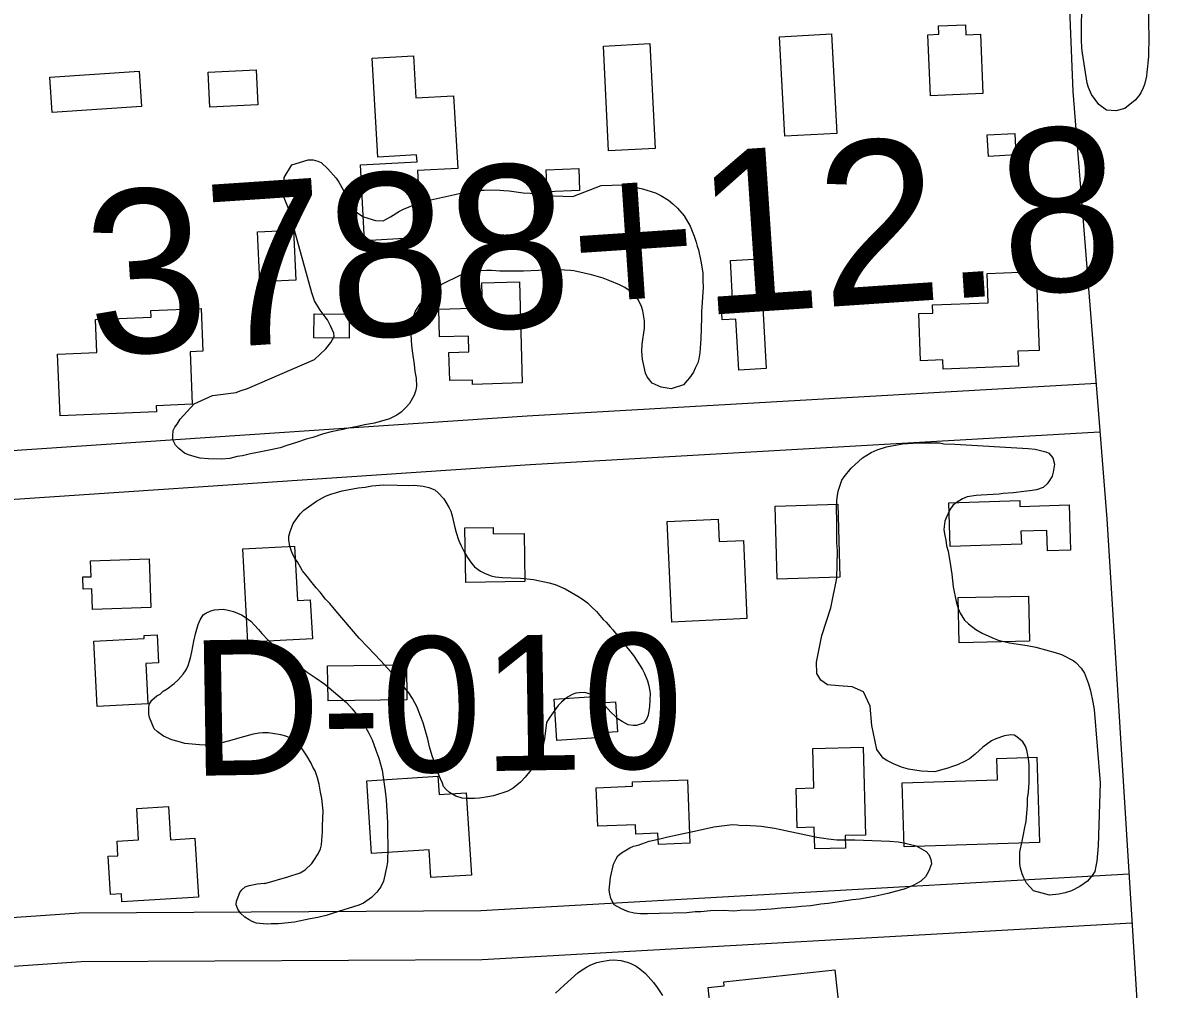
# Model space of a CAD drawing. Extents: x 3297716 to 3335574, y 688621 to 713991.
# Drawn here: x 3321234 to 3321928, y 708530 to 709123 of the extents above; entities that cross this region are included whole.
import ezdxf

# ---------------------------------------------------------------- set-up
doc = ezdxf.new("R2010")
doc.units = 0
for name, color, linetype in [('V-BLDG-OTLN', 7, 'Continuous'), ('V-RIVR-RANG-IDEN', 7, 'Continuous'), ('V-ROAD-CNTR', 7, 'Continuous'), ('V-SITE-VEGE', 7, 'Continuous'), ('V-SURV-IDEN', 7, 'Continuous')]:
    doc.layers.add(name, color=color, linetype=linetype)

msp = doc.modelspace()

# ---------------------------------------------------------------- linework, layer by layer
at = {"layer": 'V-BLDG-OTLN'}
for points in [[(3321822.67, 709079.54), (3321790.57, 709078.18), (3321788.99, 709115.6), (3321795.78, 709115.89), (3321795.56, 709120.98), (3321811.98, 709121.68), (3321812.23, 709115.65), (3321821.13, 709116.02)], [(3321701.34, 709053.35), (3321697.98, 709114.42), (3321729.86, 709116.17), (3321733.22, 709055.11)], [(3321593.31, 709044.5), (3321590.07, 709108.71), (3321618.6, 709110.15), (3321621.84, 709045.94)], [(3321451.85, 709040.65), (3321448.47, 709101.19), (3321473.64, 709102.6), (3321475.07, 709076.85), (3321498.32, 709078.15), (3321500.8, 709033.72), (3321476.11, 709032.34), (3321478.4, 708991.31), (3321443.76, 708989.38), (3321441.17, 709035.8), (3321475.89, 709037.73), (3321475.65, 709041.98)], [(3321307.05, 709071.6), (3321252.28, 709068), (3321250.86, 709089.65), (3321305.63, 709093.25)], [(3321347.8, 709092.58), (3321377.28, 709094.04), (3321378.33, 709072.69), (3321348.86, 709071.23)], [(3321825.34, 709054.22), (3321842.19, 709055.13), (3321842.9, 709041.95), (3321826.05, 709041.04)], [(3321555.03, 709032.89), (3321575.02, 709033.67), (3321575.55, 709020.17), (3321555.56, 709019.39)], [(3321379.49, 708964.2), (3321378.07, 708994.72), (3321400.26, 708995.76), (3321401.68, 708965.23)], [(3321686.29, 708978.31), (3321689.92, 708910.93), (3321673.04, 708910.02), (3321671.35, 708941.3), (3321662.94, 708940.84), (3321662.47, 708949.48), (3321669.42, 708949.86), (3321667.94, 708977.32)], [(3321791.79, 708950.07), (3321825.98, 708951.34), (3321825.31, 708969.32), (3321855.36, 708970.44), (3321857.16, 708922.04), (3321844.17, 708921.56), (3321844.51, 708912.43), (3321798.37, 708910.71), (3321798.16, 708916.31), (3321784.52, 708915.8), (3321783.45, 708944.72), (3321791.97, 708945.04)], [(3321538.65, 708964.2), (3321540.39, 708902.15), (3321509.92, 708901.29), (3321509.85, 708903.98), (3321495.93, 708903.59), (3321495.44, 708920.91), (3321507.68, 708921.25), (3321507.4, 708930.95), (3321489.69, 708930.45), (3321489.21, 708947.42), (3321516.1, 708948.18), (3321515.67, 708963.55)], [(3321336.81, 708921.24), (3321338.17, 708889.15), (3321316, 708888.21), (3321316.15, 708884.56), (3321257.1, 708882.07), (3321255.5, 708919.76), (3321279.68, 708920.78), (3321278.82, 708941.02), (3321312.85, 708942.46), (3321312.68, 708946.59), (3321343.59, 708947.9), (3321344.7, 708921.58)], [(3321412.83, 708944.63), (3321434.33, 708944.43), (3321434.2, 708929.66), (3321412.69, 708929.86)], [(3321735.07, 708783.08), (3321696.68, 708781.97), (3321695.39, 708826.66), (3321733.78, 708827.77)], [(3321846.27, 708803.35), (3321802.62, 708801.93), (3321801.75, 708828.68), (3321845.28, 708830.09), (3321845.4, 708826.48), (3321875.48, 708827.46), (3321876.38, 708799.71), (3321862.31, 708799.25), (3321861.9, 708811.74), (3321846.02, 708811.22)], [(3321522.55, 708809.6), (3321541.47, 708809.9), (3321541.94, 708780.5), (3321505.72, 708779.93), (3321505.19, 708813.28), (3321522.49, 708813.56)], [(3321632.08, 708755.64), (3321629.26, 708817.21), (3321660.47, 708818.64), (3321661.1, 708804.94), (3321675.93, 708805.62), (3321678.11, 708757.74)], [(3321411.72, 708745.4), (3321372.24, 708743.28), (3321369.18, 708800.51), (3321400.81, 708802.2), (3321402.6, 708768.77), (3321410.45, 708769.19)], [(3321312.68, 708764.55), (3321276.91, 708763.34), (3321276.48, 708776.02), (3321271.21, 708775.84), (3321270.96, 708783.24), (3321276.12, 708783.41), (3321275.79, 708793.2), (3321311.67, 708794.41)], [(3321851.27, 708743.8), (3321808.16, 708742.88), (3321807.57, 708770.65), (3321850.68, 708771.57)], [(3321279.81, 708703.87), (3321277.72, 708743.88), (3321308.75, 708745.5), (3321308.65, 708747.36), (3321316.63, 708747.78), (3321317.53, 708730.55), (3321309.68, 708730.14), (3321310.97, 708705.5)], [(3321421.04, 708728.74), (3321469.4, 708729.45), (3321469.71, 708708.01), (3321421.36, 708707.3)], [(3321585.89, 708684.7), (3321561.66, 708683.04), (3321559.92, 708708.27), (3321584.5, 708709.96), (3321584.79, 708705.83), (3321597.46, 708706.7), (3321598.72, 708688.34), (3321585.7, 708687.44)], [(3321719.01, 708653.96), (3321718.4, 708678.15), (3321749.3, 708678.94), (3321750.68, 708625.05), (3321738.25, 708624.73), (3321738.44, 708617.08), (3321719.71, 708616.6), (3321719.37, 708629.8), (3321708.77, 708629.53), (3321708.16, 708653.68)], [(3321773.24, 708657.06), (3321831.62, 708658.95), (3321831.2, 708671.95), (3321855.73, 708672.75), (3321857.42, 708620.53), (3321774.51, 708617.85)], [(3321483.28, 708615.97), (3321448, 708613.69), (3321445.11, 708658.38), (3321488.65, 708661.19), (3321489.38, 708649.82), (3321505.92, 708650.88), (3321509.17, 708600.56), (3321484.38, 708598.95)], [(3321607.92, 708657.57), (3321641.59, 708658.86), (3321643.08, 708620.09), (3321623.81, 708619.35), (3321623.54, 708626.16), (3321609.96, 708625.64), (3321609.74, 708631.33), (3321586.66, 708630.44), (3321585.75, 708654.07), (3321608.02, 708654.93)], [(3321341.88, 708586.9), (3321295.02, 708584.03), (3321294.72, 708588.98), (3321288.1, 708588.58), (3321286.67, 708612.04), (3321292.58, 708612.4), (3321292.03, 708621.36), (3321305.23, 708622.17), (3321304.06, 708641.29), (3321323.47, 708642.48), (3321324.71, 708622.18), (3321339.67, 708623.09)], [(3321663.93, 708535.16), (3321731.98, 708542.45), (3321737.18, 708493.85), (3321718.08, 708491.81), (3321718.95, 708483.69), (3321706.23, 708482.33), (3321705.38, 708490.25), (3321694.11, 708489.05), (3321694.81, 708482.47), (3321682.83, 708481.19), (3321680.52, 708502.76), (3321686.3, 708503.38), (3321685.52, 708510.67), (3321665.49, 708508.52), (3321664.8, 708514.97), (3321656.19, 708514.04), (3321654.31, 708531.61), (3321664.2, 708532.68)]]:
    msp.add_lwpolyline(points, close=True, dxfattribs=at)
at = {"layer": 'V-ROAD-CNTR'}
for points in [[(3321969.12, 710116.18), (3321956.09, 710026.33), (3321926, 709904.95), (3321899.27, 709789.3), (3321886.9, 709709.97), (3321878.52, 709586.55), (3321868.16, 709529.46), (3321868.54, 709427.98), (3321868.49, 709313.63), (3321877.76, 709080.91), (3321898.65, 708818.81), (3321918.43, 708500.72), (3321958.29, 707976), (3321968.21, 707865.35), (3321974.32, 707797.52), (3321983.81, 707756.8), (3321668.52, 707736.41), (3321277.9, 707723.68)], [(3321892.37, 708901.86), (3321543.35, 708881.86), (3321112.13, 708852.89), (3320747.8, 708838.33), (3320583.57, 708827.51)], [(3321894.08, 708871.91), (3321545.21, 708851.91), (3321113.74, 708822.93), (3320749.38, 708808.37), (3320585.23, 708797.56)], [(3321912.28, 708600.98), (3321514.95, 708578.62), (3321268.91, 708577.25), (3320863.23, 708549.21), (3320599.84, 708534.02)], [(3321913.97, 708571.03), (3321515.88, 708548.62), (3321270.03, 708547.25), (3320865.13, 708519.27), (3320601.5, 708504.07)]]:
    msp.add_lwpolyline(points, dxfattribs=at)
at = {"layer": 'V-SITE-VEGE'}
for points in [[(3321924.08, 709136.59), (3321924.14, 709122.13), (3321924.35, 709114.76), (3321924.24, 709102.43), (3321923.7, 709098.21), (3321923.61, 709096.1), (3321923.23, 709092.62), (3321922.89, 709090.27), (3321921.69, 709085.08), (3321920.86, 709082.99), (3321919.5, 709080.06), (3321918.17, 709078.11), (3321916.07, 709075.45), (3321909.64, 709070.34), (3321904.1, 709068.94), (3321898.39, 709069.41), (3321893.66, 709072.84), (3321889.29, 709078.99), (3321887.46, 709083.3), (3321886.69, 709085.83), (3321883.68, 709104.27), (3321883.3, 709107.4), (3321883.14, 709112.77), (3321883.12, 709121.86), (3321883.43, 709129.7)], [(3321377.1, 708859.24), (3321373.73, 708858.7), (3321369, 708857.55), (3321365.63, 708857.01), (3321361.11, 708855.85), (3321355.96, 708855.38), (3321348.16, 708855.69), (3321343.04, 708856.11), (3321339.94, 708856.91), (3321335.75, 708858.19), (3321333.33, 708859.17), (3321329.87, 708861.99), (3321327.94, 708864.08), (3321326.28, 708867.27), (3321326.15, 708869.73), (3321326.5, 708873.06), (3321327.48, 708875.03), (3321328.89, 708876.99), (3321330.8, 708880.04), (3321339.2, 708889.31), (3321350.57, 708894.45), (3321364.94, 708896.34), (3321367.43, 708897.36), (3321371.95, 708898.75), (3321413.07, 708916.56), (3321420.02, 708922.99), (3321423.08, 708926.89), (3321425.01, 708930.61), (3321424.86, 708932.63), (3321422.81, 708937.17), (3321420.94, 708940.82), (3321419.68, 708942.66), (3321416.49, 708946.8), (3321413.14, 708952.51), (3321411.33, 708957.5), (3321397.05, 709009.19), (3321393.79, 709017.14), (3321394.44, 709028.05), (3321399.21, 709035.91), (3321409.15, 709038.87), (3321412.29, 709038.97), (3321415.16, 709038.18), (3321417.13, 709037.21), (3321421.23, 709033.48), (3321426.36, 709027.7), (3321428.05, 709025.18), (3321430.55, 709020.61), (3321432.82, 709015.83), (3321437.43, 709008.06), (3321439.58, 709006.19), (3321443.07, 709004.04), (3321450.35, 709001.75), (3321455.03, 709001.56), (3321459.6, 709004.06), (3321465.09, 709007.42), (3321467.59, 709008.66), (3321472.13, 709010.49), (3321474.86, 709011.72), (3321477.35, 709012.52), (3321482.55, 709014.1), (3321498.99, 709017.7), (3321502.59, 709018.45), (3321504.84, 709018.81), (3321507.32, 709019.39), (3321513.6, 709020.26), (3321516.96, 709020.35), (3321521.21, 709020.63), (3321526.56, 709020.42), (3321529, 709020.1), (3321532.35, 709019.97), (3321541.01, 709018.74), (3321545.25, 709018.57), (3321548.12, 709017.79), (3321550.8, 709017.68), (3321553.68, 709017.12), (3321571.29, 709016.43), (3321588.75, 709023.11)], [(3321588.75, 709023.11), (3321602.17, 709023.71), (3321607.93, 709022.59), (3321614.13, 709021.23), (3321622.07, 709018.68), (3321625.35, 709016.99), (3321629.93, 709014.13), (3321632.75, 709012.01), (3321635.54, 709009.22), (3321639.6, 709004.6), (3321643.37, 708998.2), (3321645.81, 708992.07), (3321647.01, 708988.45), (3321647.58, 708985.97), (3321648.39, 708983.71), (3321649.9, 708976.72), (3321650.97, 708969.76), (3321651.1, 708967.52), (3321651.01, 708965.07), (3321651.28, 708960.59), (3321650.25, 708945.67), (3321650.33, 708942.1), (3321649.82, 708929.16), (3321649.27, 708920.7), (3321648.67, 708916.93), (3321647.91, 708914.5), (3321646.44, 708911.21), (3321645.23, 708908.8), (3321642.86, 708905.32), (3321641.45, 708903.59), (3321639.12, 708901), (3321631.66, 708898.61), (3321625.44, 708899.53), (3321619.95, 708901.97), (3321616.98, 708905.89), (3321615.95, 708908.16), (3321614.8, 708912.9), (3321614.04, 708916.5), (3321613.58, 708921.65), (3321613.96, 708925.88), (3321615.24, 708935.66), (3321615.2, 708940.35), (3321614.32, 708946.41), (3321613.54, 708949.12), (3321611.68, 708952.99), (3321610.2, 708955.06), (3321607.19, 708958.08), (3321603.27, 708960.69), (3321599.99, 708962.38), (3321594.06, 708964.85), (3321589.87, 708966.35), (3321582.81, 708968.41), (3321578.38, 708969.48), (3321571.96, 708970.85), (3321569.96, 708971.15), (3321559.04, 708971.8), (3321550.31, 708971.03), (3321541.14, 708970.72), (3321526.62, 708970.62), (3321521.5, 708971.04), (3321518.38, 708971.17), (3321513.9, 708970.89), (3321510.98, 708970.56), (3321505.79, 708969.2), (3321502.18, 708968), (3321491.25, 708962.63), (3321486.9, 708959.89), (3321481.12, 708954.98), (3321477.13, 708950.01), (3321474.98, 708946.52), (3321473.5, 708942.78), (3321472.35, 708936.35), (3321472.18, 708931.89), (3321472.58, 708925.17), (3321473.07, 708920.46), (3321474.14, 708913.5), (3321474.64, 708909.23), (3321475.37, 708905.19), (3321475.63, 708900.27), (3321475.08, 708897.83), (3321474.07, 708894.74), (3321473.1, 708892.77), (3321471.18, 708889.5), (3321469.31, 708887.34), (3321466.07, 708884.34), (3321463.54, 708882.43), (3321458.98, 708880.15), (3321449.73, 708877.61), (3321443.66, 708876.51), (3321439.37, 708875.56), (3321432.62, 708874.26), (3321430.37, 708873.68), (3321423.16, 708872.18), (3321418.65, 708871.01), (3321412.09, 708868.81), (3321408.02, 708867.63), (3321401.92, 708865.64), (3321396.04, 708863.86), (3321391.97, 708862.46), (3321386.33, 708861.12), (3321377.1, 708859.24)], [(3321853.69, 708590.77), (3321851.58, 708593.06), (3321849.47, 708595.55), (3321847.61, 708599.22), (3321846.69, 708601.27), (3321845.82, 708604.71), (3321845.33, 708607.53), (3321845.29, 708611.74), (3321845.41, 708614.74), (3321846.67, 708621.31), (3321847.64, 708625.47), (3321848.16, 708628.66), (3321849.16, 708633.63), (3321849.94, 708643.22), (3321850.1, 708647.43), (3321850.66, 708651.41), (3321851.09, 708657.21), (3321851.11, 708668.03), (3321850.66, 708671.85), (3321849.66, 708677.1), (3321848.75, 708679.54), (3321847.25, 708682.21), (3321843.56, 708685.16), (3321841.8, 708686.23), (3321839.81, 708686.51), (3321835.98, 708685.85), (3321830.69, 708684.06), (3321828.04, 708682.76), (3321822.68, 708678.96), (3321817.9, 708674.54), (3321814.39, 708671.87), (3321811.51, 708670.18), (3321807.23, 708668.15), (3321803.37, 708666.89), (3321801.13, 708665.98), (3321793.03, 708663.89), (3321784.83, 708664.21), (3321777.06, 708665.52), (3321772.9, 708666.69), (3321767.97, 708668.68), (3321763.83, 708670.65), (3321761.49, 708672.14), (3321757.69, 708677.5), (3321754.66, 708692.25), (3321753.52, 708704.12), (3321749.46, 708712.89), (3321742.56, 708715.97), (3321734.37, 708716.49), (3321727.38, 708717.17), (3321723.28, 708719.93), (3321721.02, 708724.15), (3321720.71, 708731.06), (3321723.96, 708747.36), (3321729.44, 708764.38), (3321733.15, 708782.47), (3321733.61, 708799.29), (3321733.2, 708804.11), (3321733.14, 708817.94), (3321733, 708824.76), (3321733.21, 708830.17), (3321733.54, 708833.16), (3321734.04, 708835.74), (3321736.31, 708842.67), (3321737.59, 708844.62), (3321742, 708849.86), (3321748.87, 708856.2), (3321754.21, 708859.6), (3321757.88, 708861.26), (3321763.56, 708863.05), (3321773.45, 708864.86), (3321782.9, 708865.49), (3321791.72, 708865.55), (3321796.12, 708865.37), (3321798.7, 708864.87), (3321805.51, 708864.6), (3321850.5, 708862.04), (3321854.69, 708861.68), (3321861.24, 708860.02), (3321863.21, 708859.14), (3321865.5, 708856.24), (3321866.55, 708852.39), (3321865.76, 708847.41), (3321865.06, 708845.04), (3321863.55, 708842.29), (3321862.07, 708840.34), (3321859.58, 708838.04), (3321855.51, 708836.59), (3321851.48, 708835.95), (3321847.86, 708835.69), (3321841.41, 708834.74), (3321835.19, 708834.38), (3321832.57, 708834.08), (3321821.72, 708833.31), (3321818.51, 708833.23), (3321813.06, 708832.45), (3321810.21, 708831.15), (3321805.9, 708828.52), (3321804.23, 708826.98), (3321802.55, 708824.84), (3321800.13, 708819.53), (3321799.45, 708817.35)], [(3321590, 708757.18), (3321591.73, 708755.5), (3321594.23, 708752.6), (3321595.96, 708750.93), (3321608.57, 708735.01), (3321611.22, 708731.09), (3321614.05, 708726.57), (3321615.35, 708724.12), (3321617.18, 708719.64), (3321617.87, 708716.6), (3321618.69, 708711.96), (3321618.36, 708703.76), (3321617.56, 708698.58), (3321616.46, 708696.02), (3321614.76, 708693.68), (3321610.3, 708692.25), (3321608.29, 708692.13), (3321605.3, 708692.65), (3321601.57, 708694.6), (3321599.03, 708696.3), (3321597.3, 708697.97), (3321594.58, 708700.28), (3321593.05, 708702.15), (3321590.55, 708704.85), (3321589, 708706.31), (3321586.68, 708708.41), (3321582.78, 708711.17), (3321578.63, 708712.53), (3321575.21, 708712.27), (3321573.19, 708711.94), (3321570.96, 708711.23), (3321568.09, 708709.54), (3321566.02, 708708.02), (3321564.36, 708706.48), (3321562.48, 708704.55), (3321557.19, 708697.34), (3321555.9, 708694.99), (3321555.26, 708694.01), (3321554.06, 708684.04), (3321552.37, 708676.49), (3321550.82, 708672.94), (3321548.03, 708668.24), (3321545.7, 708664.92), (3321542.12, 708660.46), (3321539.4, 708657.56), (3321534.84, 708653.73), (3321531.56, 708651.85), (3321522.84, 708649.19), (3321519.2, 708648.53), (3321514.16, 708647.72), (3321511.15, 708647.44), (3321506.73, 708647.42), (3321503.54, 708647.74), (3321499.58, 708648.9), (3321495.85, 708651.05), (3321493.72, 708652.93), (3321492.19, 708654.8), (3321491.47, 708656.83), (3321490.17, 708659.49), (3321487.25, 708666.82), (3321486.74, 708669.04), (3321485.12, 708673.71), (3321483.53, 708679.19), (3321482.51, 708683.84), (3321479.69, 708693.76), (3321476.78, 708701.29), (3321476.07, 708703.53), (3321473.07, 708708.85), (3321470.8, 708712.15), (3321467.93, 708715.67), (3321465.63, 708718.37), (3321461.98, 708722.32), (3321459.88, 708725), (3321453.73, 708731.86), (3321445.84, 708739.98), (3321440.45, 708745.81), (3321426.26, 708762.19), (3321422.44, 708766.95), (3321419.74, 708769.66), (3321416.51, 708774), (3321414, 708776.5), (3321410.76, 708780.64), (3321408.85, 708783.32), (3321405.79, 708787.05), (3321402.61, 708792.58), (3321401.27, 708794.44), (3321399.59, 708797.51), (3321398.68, 708799.75), (3321397.97, 708802.18), (3321397.31, 708805.81), (3321397.41, 708808.22), (3321398.13, 708811.19), (3321399.91, 708815.93), (3321404.16, 708821.98), (3321406.46, 708824.29), (3321414.29, 708829.8), (3321419.81, 708832.79), (3321423.07, 708834.06), (3321429.96, 708836), (3321439.85, 708837.81), (3321444.08, 708838.25)], [(3321444.08, 708838.25), (3321448.12, 708839.09), (3321455.36, 708839.81), (3321463.76, 708839.48), (3321470.77, 708839.41), (3321474.18, 708839.47), (3321479.57, 708838.86), (3321483.15, 708838.12), (3321486.7, 708836.58), (3321488.84, 708834.89), (3321492.29, 708831.15), (3321493.62, 708829.09), (3321495.68, 708825.6), (3321496.61, 708823.56), (3321497.5, 708820.72), (3321498.85, 708814.46), (3321499.9, 708810.41), (3321501.33, 708805.94), (3321502.8, 708802.68), (3321505.03, 708798.18), (3321506.72, 708795.11), (3321509.18, 708791.61), (3321511.11, 708789.53), (3321514.8, 708786.78), (3321517.56, 708785.47), (3321521.31, 708783.92), (3321523.89, 708783.41), (3321528.08, 708782.85), (3321539.28, 708782.41), (3321547.27, 708781.7), (3321556.81, 708779.72), (3321560.58, 708778.57), (3321566.69, 708775.93), (3321574.52, 708771.41), (3321577.85, 708769.28), (3321580.38, 708767.37), (3321582.69, 708765.08), (3321585.98, 708762.14), (3321590, 708757.18)], [(3321799.45, 708817.35), (3321798.92, 708814.16), (3321798.84, 708812.16), (3321799.31, 708808.74), (3321800, 708805.9), (3321800.46, 708802.28), (3321801.34, 708799.04), (3321802.8, 708790.36), (3321803.59, 708784.92), (3321804.49, 708777.27), (3321806.34, 708768.18), (3321807.57, 708763.92), (3321808.86, 708761.07), (3321811.5, 708756.75), (3321813.81, 708754.46), (3321818.29, 708751.08), (3321822.21, 708748.72), (3321828.12, 708746.08), (3321832.06, 708744.53), (3321839.01, 708742.85), (3321849.77, 708741.23), (3321855.14, 708740.21), (3321867.04, 708736.94), (3321870.8, 708735.79), (3321878.07, 708732.1), (3321879.62, 708730.84), (3321882.89, 708727.3), (3321884.97, 708724.21), (3321887.33, 708717.71), (3321888.56, 708713.45), (3321890.09, 708706.58), (3321890.92, 708701.94), (3321894.57, 708657.1), (3321893.25, 708618.48), (3321892.48, 708609.09), (3321891.96, 708605.9), (3321891.23, 708602.73), (3321889.73, 708600.18), (3321886.79, 708596.69), (3321882.05, 708593.47), (3321876.94, 708590.86), (3321873.08, 708589.61), (3321869.25, 708588.76), (3321863.61, 708588.18), (3321853.69, 708590.77)], [(3321443.1, 708583.38), (3321440.25, 708582.08), (3321424.42, 708577.09), (3321420.15, 708575.66), (3321417.53, 708575.16), (3321415.1, 708574.45), (3321410.45, 708573.63), (3321400.75, 708571.61), (3321390.9, 708570.59), (3321386.49, 708570.57), (3321384.48, 708570.44), (3321381.68, 708570.55), (3321377.49, 708571.12), (3321374.92, 708572.02), (3321372.96, 708573.1), (3321370.42, 708574.8), (3321367.71, 708577.11), (3321366, 708579.58), (3321365.1, 708582.22), (3321365.19, 708584.62), (3321366.3, 708587.19), (3321367.2, 708589.76), (3321368.47, 708591.51), (3321370.54, 708593.23), (3321372.98, 708594.14), (3321378.03, 708595.15), (3321380.24, 708595.26), (3321382.26, 708595.58), (3321382.65, 708595.36), (3321396.64, 708599.42), (3321404.35, 708601.93), (3321407.23, 708603.82), (3321411.39, 708607.67), (3321412.66, 708609.42), (3321415.22, 708613.53), (3321416.75, 708616.67), (3321417.25, 708619.06), (3321417.56, 708621.85), (3321417.95, 708626.85), (3321417.9, 708630.66), (3321418.26, 708639.86), (3321417.56, 708647.5), (3321416.71, 708651.34), (3321415.9, 708656.19), (3321414.84, 708660.04), (3321413.42, 708664.5), (3321412.1, 708666.75), (3321411, 708669.2), (3321408.36, 708673.52), (3321404.77, 708679.07), (3321402.08, 708681.98), (3321398.96, 708684.31), (3321395.41, 708685.65), (3321392.44, 708686.56), (3321387.26, 708687.37), (3321384.87, 708687.66), (3321381.46, 708687.8), (3321379.05, 708687.49), (3321375.41, 708686.83), (3321367.32, 708684.74), (3321362.44, 708683.13), (3321353.95, 708681.06), (3321350.92, 708680.58), (3321346.09, 708680.16), (3321342.49, 708680.31), (3321333.51, 708681.26), (3321329.55, 708682.42), (3321325.58, 708683.38), (3321320.45, 708685.58), (3321316.56, 708688.54), (3321314.82, 708690.21), (3321311.89, 708697.14), (3321311.57, 708699.16), (3321311.52, 708702.96), (3321311.8, 708705.16), (3321313.31, 708707.7), (3321316.42, 708710.39), (3321318.46, 708711.51), (3321320.34, 708713.24), (3321322.8, 708714.75), (3321327.13, 708717.98), (3321329.42, 708720.1), (3321332.56, 708723.58), (3321334.48, 708726.31), (3321335.59, 708729.08), (3321336.97, 708733.63), (3321337.92, 708737.4), (3321339.18, 708743.96), (3321340.15, 708748.33), (3321341.78, 708754.08), (3321342.9, 708757.04), (3321344.81, 708759.97), (3321346.46, 708761.11), (3321349.52, 708762.4), (3321351.75, 708763.11), (3321356.98, 708763.51), (3321360.16, 708762.98), (3321363.33, 708762.06), (3321368.26, 708760.06), (3321370.61, 708758.56), (3321373.93, 708756.23)], [(3321373.93, 708756.23), (3321378.73, 708751.03), (3321380.84, 708748.54), (3321384.69, 708744.58), (3321392.23, 708737.48), (3321397.28, 708733.47), (3321408.57, 708724.81), (3321413.45, 708721.61), (3321419.3, 708717.58), (3321432.69, 708706.23), (3321436.15, 708702.49), (3321440.35, 708697.11), (3321443.01, 708693.4), (3321446.38, 708687.45), (3321448.43, 708683.37), (3321450.58, 708677.07), (3321452.4, 708672.19), (3321454.51, 708664.89), (3321456.41, 708651.99), (3321457, 708646.56), (3321457.86, 708632.7), (3321457.87, 708627.69), (3321458.06, 708617.46), (3321457.71, 708608.45), (3321457.18, 708605.07), (3321455.25, 708596.73), (3321453.71, 708593.38), (3321451.18, 708590.07), (3321448.05, 708586.79), (3321443.1, 708583.38)], [(3321560.77, 708528.06), (3321565.98, 708533.07), (3321574.49, 708540.55), (3321576.55, 708542.07), (3321579.84, 708544.15), (3321582.5, 708545.45), (3321586.16, 708546.9), (3321588.99, 708547.59), (3321593.64, 708548.42), (3321596.44, 708548.51), (3321600.84, 708548.13), (3321604.61, 708547.18), (3321606.98, 708546.29), (3321610.13, 708544.76), (3321612.46, 708543.07), (3321615.96, 708540.12), (3321620.75, 708534.73), (3321623.04, 708531.63), (3321626.25, 708526.69)]]:
    msp.add_lwpolyline(points, dxfattribs=at)
msp.add_lwpolyline([(3321594.42, 708599.09), (3321596.34, 708607.23), (3321597.88, 708610.57), (3321598.95, 708612.33), (3321601.23, 708614.25), (3321606.35, 708617.25), (3321608.6, 708618.17), (3321611.43, 708618.86), (3321618.14, 708621.4), (3321623.8, 708622.58), (3321629.66, 708623.96), (3321640.98, 708626.32), (3321646.04, 708627.52), (3321657.76, 708630.07), (3321669.24, 708631.42), (3321672.04, 708631.31), (3321674.83, 708631), (3321677.84, 708631.08), (3321680.24, 708630.99), (3321684.04, 708630.64), (3321686.84, 708630.53), (3321695, 708629.21), (3321698.78, 708628.46), (3321720.84, 708623.79), (3321725.23, 708623.22), (3321727.81, 708622.71), (3321733.2, 708622.1), (3321744.22, 708622.07), (3321765.63, 708621.23), (3321770.83, 708620.83), (3321774.21, 708620.29), (3321777.59, 708619.56), (3321781.75, 708618.4), (3321783.72, 708617.51), (3321788.03, 708614.94), (3321789.56, 708613.08), (3321790.84, 708610.02), (3321791.14, 708607.4), (3321790.02, 708604.24), (3321789.14, 708602.27), (3321787.43, 708599.54), (3321784.71, 708596.83), (3321780.41, 708594.4), (3321774.5, 708591.82), (3321768.83, 708590.44), (3321764.38, 708589.21), (3321757.09, 708587.5), (3321752.86, 708586.86), (3321747, 708585.69), (3321742.78, 708585.25), (3321727.86, 708583.03), (3321723.43, 708582.6), (3321717.18, 708581.65), (3321711.36, 708581.28), (3321707.93, 708580.81), (3321699.09, 708580.15), (3321693.05, 708579.59), (3321683.41, 708578.96), (3321673.98, 708578.73), (3321669.97, 708578.49), (3321663.76, 708578.73), (3321655.74, 708578.65), (3321649.91, 708578.07), (3321646.3, 708578.01), (3321641.26, 708577.41), (3321624.21, 708576.88), (3321617.19, 708576.75), (3321615.19, 708576.83), (3321612.78, 708576.72), (3321608.99, 708577.07), (3321605.42, 708578.01), (3321603.05, 708578.91), (3321600.89, 708579.99), (3321596.77, 708582.36), (3321594.72, 708586.25), (3321594.03, 708589.08), (3321593.71, 708591.3)], close=True, dxfattribs=at)

# ---------------------------------------------------------------- texts
at = {"layer": 'V-RIVR-RANG-IDEN'}
msp.add_text('D-010', height=83, rotation=0.92433, dxfattribs=at).set_placement((3321337.42, 708661.31))
at = {"layer": 'V-SURV-IDEN'}
msp.add_text('3788+12.8', height=100, rotation=3.82694, dxfattribs=at).set_placement((3321275.89, 708918.55))

doc.saveas('drawing.dxf')
